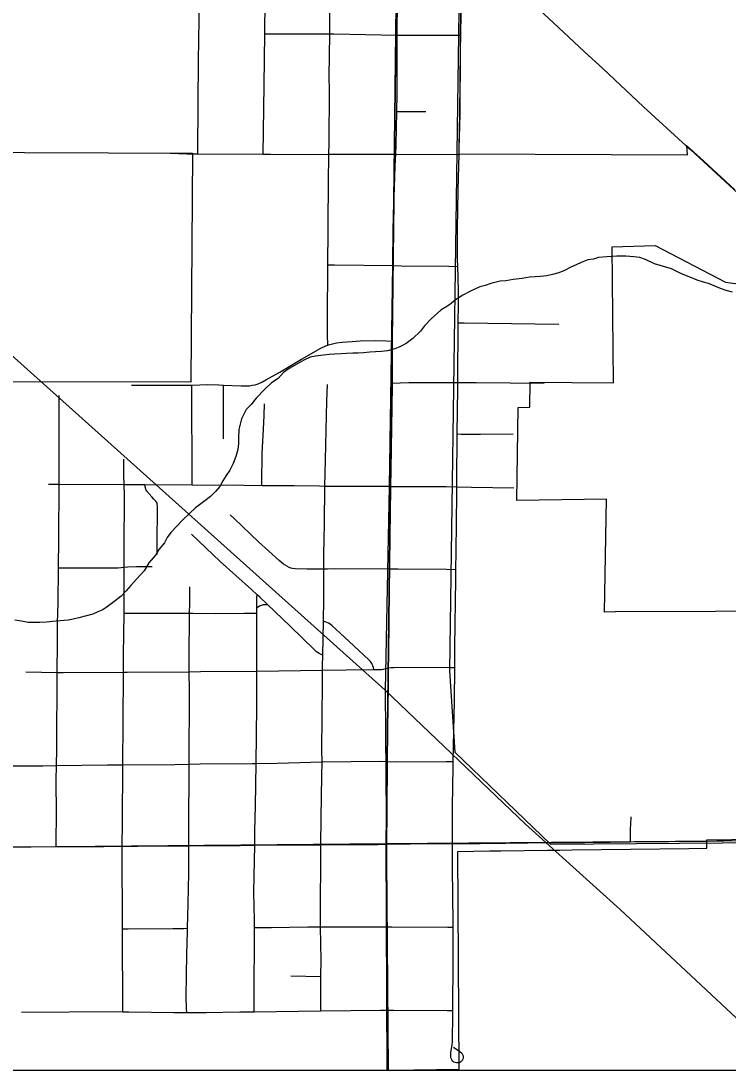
# Model space of a CAD drawing. Extents: x 0 to 34, y 0 to 22.
# Drawn here: x 7.201 to 7.987, y 14.1 to 15.265 of the extents above; entities that cross this region are included whole.
import ezdxf

# ---------------------------------------------------------------- set-up
doc = ezdxf.new("R2010")
doc.units = 0
for name, color, linetype in [('Default', 7, 'Continuous'), ('GM_X_City_Street', 7, 'Continuous'), ('GM_X_County_Road', 7, 'Continuous'), ('GM_X_Interstate_Route', 7, 'Continuous'), ('GM_X_Minor_River', 7, 'Continuous'), ('GM_X_Rail_Line', 7, 'Continuous'), ('GM_X_Section', 7, 'Continuous'), ('GM_X_State_Route', 7, 'Continuous')]:
    doc.layers.add(name, color=color, linetype=linetype)

msp = doc.modelspace()

# ---------------------------------------------------------------- linework, layer by layer
at = {"layer": 'Default'}
for points in [[(7.9941, 15.0771), (7.9592, 15.1092), (7.9405, 15.1264), (7.941, 15.1157), (7.6878, 15.1168), (7.6879, 15.124), (7.6888, 15.1614), (7.6893, 15.2328), (7.6895, 15.2493), (7.6905, 15.323)], [(7.1115, 15.1189), (7.3918, 15.1179), (7.3899, 14.8635), (7.1083, 14.8639)], [(8.1127, 14.6096), (7.9728, 14.609), (7.8614, 14.6086), (7.8613, 14.6086), (7.8492, 14.6084), (7.8517, 14.7336), (7.7521, 14.7322), (7.7533, 14.8356), (7.7665, 14.8357), (7.7668, 14.8635), (7.8594, 14.8629), (7.8579, 15.0138), (7.9058, 15.0151), (7.9837, 14.9746), (8.0196, 14.9699)], [(7.1046, 14.1), (7.6375, 14.1), (7.6375, 14.1002), (7.6881, 14.1008), (7.6864, 14.3427), (7.7219, 14.3432), (7.7344, 14.3433), (7.7859, 14.3439), (7.7997, 14.3441), (7.8134, 14.3443), (7.9429, 14.3458), (7.943, 14.3458), (7.9431, 14.3458), (7.963, 14.3461), (7.9632, 14.3555), (8.0461, 14.3565)]]:
    msp.add_lwpolyline(points, dxfattribs=at)
for points in [[(7.6078, 14.1), (8.6158, 14.1), (8.6163, 14.3591), (7.6069, 14.3511)], [(6.5976, 14.1), (7.6078, 14.1), (7.6069, 14.3511), (6.5967, 14.3417)]]:
    msp.add_lwpolyline(points, close=True, dxfattribs=at)
at = {"layer": 'GM_X_City_Street'}
msp.add_line((7.5009, 14.2047), (7.5342, 14.2038), dxfattribs=at)
for points in [[(7.3978, 15.1171), (7.3978, 15.119), (7.3979, 15.1731), (7.3983, 15.2203), (7.3993, 15.2661), (7.3995, 15.3037), (7.4, 15.3716), (7.4, 15.3739)], [(7.4703, 15.1166), (7.4714, 15.1932), (7.4721, 15.2501), (7.4724, 15.2871), (7.4727, 15.3698), (7.4727, 15.3728)], [(7.542, 14.9047), (7.5419, 14.9076), (7.5416, 14.9133), (7.5417, 14.9334), (7.5421, 14.9939), (7.5423, 15.0326), (7.5429, 15.0915), (7.5431, 15.1101), (7.5433, 15.1165), (7.5436, 15.1287), (7.5438, 15.1875), (7.5437, 15.203), (7.5442, 15.2495), (7.5442, 15.2501), (7.5442, 15.265), (7.5443, 15.2898), (7.5449, 15.3486), (7.5454, 15.3641), (7.5456, 15.3717)], [(7.6804, 14.3513), (7.6806, 14.3707), (7.6806, 14.3925), (7.6814, 14.4364), (7.6814, 14.4423), (7.6819, 14.4764), (7.6828, 14.5093), (7.683, 14.5467), (7.6831, 14.5697), (7.6841, 14.6444), (7.6842, 14.6537), (7.6843, 14.6557), (7.6847, 14.6755), (7.6852, 14.7394), (7.6852, 14.7473), (7.6853, 14.7527), (7.6859, 14.8061), (7.6864, 14.857), (7.6865, 14.8632), (7.6866, 14.8692), (7.6867, 14.9246), (7.6868, 14.9294), (7.6869, 14.934), (7.6871, 14.9456), (7.6873, 14.9637), (7.687, 14.9797), (7.6865, 14.9921), (7.6862, 14.9997), (7.6861, 15.0121), (7.6861, 15.0338), (7.6866, 15.0554), (7.6867, 15.0771), (7.688, 15.1162), (7.6881, 15.1235), (7.689, 15.1608), (7.6895, 15.2323), (7.6898, 15.2488), (7.6908, 15.3224)], [(7.4721, 15.2501), (7.54, 15.2502), (7.5442, 15.2501), (7.5486, 15.2501), (7.6191, 15.2489)], [(7.6191, 15.2489), (7.6876, 15.2488), (7.6898, 15.2488)], [(7.6187, 15.1639), (7.6226, 15.1639), (7.651, 15.1639)], [(7.3671, 15.1177), (7.3856, 15.1172), (7.3978, 15.1171), (7.4703, 15.1166), (7.4784, 15.1166), (7.5187, 15.1164), (7.5433, 15.1165), (7.5488, 15.1165), (7.6175, 15.1167)], [(7.6175, 15.1167), (7.6854, 15.1163), (7.688, 15.1162)], [(7.5421, 14.9939), (7.5495, 14.9938), (7.6144, 14.993)], [(7.6144, 14.993), (7.6235, 14.9928), (7.6766, 14.9922), (7.6865, 14.9921)], [(7.6868, 14.9294), (7.6936, 14.9293), (7.7987, 14.9281)], [(7.324, 14.8604), (7.3404, 14.8603), (7.3654, 14.8602), (7.387, 14.8602), (7.391, 14.8603), (7.4087, 14.8608), (7.4211, 14.8606), (7.4263, 14.8604), (7.4458, 14.8595), (7.452, 14.8594), (7.4551, 14.8596), (7.4582, 14.8602), (7.4615, 14.8607), (7.4647, 14.8618), (7.4686, 14.8635), (7.4734, 14.866), (7.4888, 14.8748), (7.5128, 14.889), (7.5343, 14.9013), (7.5399, 14.904), (7.542, 14.9047), (7.5428, 14.905), (7.5457, 14.9059), (7.5518, 14.9072), (7.5579, 14.9081), (7.5691, 14.9088), (7.5781, 14.9093), (7.595, 14.9099), (7.6074, 14.9093), (7.6139, 14.9091)], [(7.3913, 14.7496), (7.3913, 14.7563), (7.391, 14.8548), (7.391, 14.8603)], [(7.4262, 14.8008), (7.4263, 14.8332), (7.4263, 14.8544), (7.4263, 14.8604)], [(7.5344, 14.1656), (7.5344, 14.1738), (7.5342, 14.2038), (7.5345, 14.2221), (7.5339, 14.2588), (7.5338, 14.265), (7.5344, 14.3501), (7.5346, 14.3799), (7.5354, 14.4264), (7.5357, 14.4422), (7.5355, 14.4549), (7.536, 14.529), (7.5362, 14.5439), (7.5363, 14.5484), (7.5365, 14.5607), (7.5371, 14.5984), (7.5375, 14.6228), (7.5376, 14.6541), (7.5377, 14.6565), (7.5377, 14.6722), (7.5383, 14.7063), (7.5389, 14.7483), (7.5394, 14.7775), (7.5411, 14.8425), (7.5417, 14.8611)], [(7.6139, 14.8624), (7.6225, 14.8627), (7.6319, 14.8631), (7.6476, 14.8633), (7.6865, 14.8632), (7.707, 14.8632), (7.7823, 14.8625)], [(7.2403, 14.3481), (7.2404, 14.3534), (7.2406, 14.3845), (7.2405, 14.4219), (7.2408, 14.4379), (7.2411, 14.4562), (7.2416, 14.5414), (7.2418, 14.5746), (7.242, 14.5964), (7.2427, 14.6182), (7.2431, 14.6574), (7.2434, 14.6898), (7.2435, 14.7505), (7.2435, 14.7802), (7.2435, 14.8487)], [(7.4686, 14.749), (7.4687, 14.7519), (7.4692, 14.7842), (7.4706, 14.8114), (7.4714, 14.8265), (7.4716, 14.8397)], [(7.6859, 14.8061), (7.69, 14.806), (7.7115, 14.8057), (7.7478, 14.8062)], [(7.3144, 14.1647), (7.3144, 14.1671), (7.3143, 14.1912), (7.314, 14.2285), (7.3139, 14.2566), (7.3139, 14.2658), (7.3137, 14.3373), (7.3138, 14.3484), (7.3141, 14.3746), (7.3144, 14.4387), (7.3147, 14.4861), (7.3152, 14.5417), (7.3153, 14.5607), (7.3159, 14.6071), (7.316, 14.6581), (7.316, 14.6787), (7.3163, 14.7378), (7.3158, 14.75), (7.3154, 14.7593), (7.3154, 14.7656), (7.3155, 14.778)], [(7.2318, 14.7505), (7.2435, 14.7505), (7.3158, 14.75), (7.339, 14.7499), (7.3913, 14.7496), (7.4486, 14.7491), (7.4686, 14.749), (7.5046, 14.7488), (7.533, 14.7484), (7.5389, 14.7483), (7.6112, 14.748), (7.6121, 14.7479)], [(7.3524, 14.6723), (7.3525, 14.6889), (7.353, 14.7191), (7.3529, 14.7259), (7.3527, 14.7277), (7.3524, 14.7291), (7.3518, 14.7305), (7.3512, 14.7313), (7.349, 14.7337), (7.3467, 14.7362), (7.341, 14.7426), (7.3403, 14.7436), (7.3398, 14.7448), (7.3393, 14.7472), (7.339, 14.7499)], [(7.6121, 14.7479), (7.6734, 14.7476), (7.6852, 14.7473), (7.7016, 14.747), (7.7488, 14.7461)], [(7.4982, 14.6585), (7.4956, 14.66), (7.493, 14.6617), (7.4882, 14.6656), (7.4652, 14.6865), (7.4381, 14.7121), (7.4335, 14.7162)], [(7.5365, 14.5607), (7.534, 14.5615), (7.5323, 14.5624), (7.5294, 14.5644), (7.527, 14.5667), (7.5003, 14.5928), (7.4749, 14.6168), (7.4664, 14.6248), (7.4637, 14.6274), (7.4574, 14.6334), (7.4226, 14.6646), (7.3907, 14.6949)], [(7.2431, 14.6574), (7.2473, 14.6574), (7.2916, 14.6576), (7.3091, 14.6576), (7.316, 14.6581), (7.3199, 14.6584), (7.3294, 14.6588), (7.3471, 14.6591)], [(7.4982, 14.6585), (7.5005, 14.6576), (7.5029, 14.657), (7.5058, 14.6567), (7.5186, 14.6564), (7.5377, 14.6565), (7.5417, 14.6565), (7.5496, 14.6567), (7.6109, 14.6564)], [(7.6109, 14.6564), (7.6201, 14.6563), (7.6739, 14.6558), (7.6843, 14.6557)], [(7.3853, 14.164), (7.3852, 14.1679), (7.3848, 14.1817), (7.3856, 14.2286), (7.3861, 14.2535), (7.3862, 14.2573), (7.3871, 14.2845), (7.3878, 14.3187), (7.3878, 14.349), (7.3878, 14.365), (7.388, 14.4396), (7.3883, 14.5211), (7.3882, 14.5422), (7.3881, 14.5568), (7.3886, 14.6072), (7.3887, 14.6181), (7.3889, 14.6365)], [(7.4601, 14.1647), (7.4601, 14.1698), (7.4601, 14.1981), (7.4604, 14.2094), (7.4607, 14.225), (7.4606, 14.2446), (7.4605, 14.2581), (7.4605, 14.2663), (7.4599, 14.2973), (7.461, 14.3495), (7.461, 14.353), (7.4611, 14.3654), (7.4616, 14.3933), (7.4623, 14.4404), (7.4631, 14.5035), (7.4632, 14.5345), (7.4631, 14.5429), (7.4631, 14.5809), (7.4632, 14.6072), (7.4632, 14.6126), (7.4632, 14.6208), (7.4632, 14.6236), (7.4634, 14.6253), (7.4637, 14.6274)], [(7.4632, 14.6126), (7.4646, 14.614), (7.4662, 14.6151), (7.4672, 14.6156), (7.4685, 14.6162), (7.4695, 14.6164), (7.4707, 14.6167), (7.4718, 14.6167), (7.4728, 14.6168), (7.4749, 14.6168)], [(7.3159, 14.6071), (7.334, 14.6073), (7.3772, 14.6073), (7.3886, 14.6072), (7.3926, 14.6072), (7.4176, 14.6069), (7.4491, 14.6072), (7.4595, 14.6072), (7.4632, 14.6072)], [(7.5933, 14.5445), (7.5927, 14.547), (7.5921, 14.5486), (7.5915, 14.5501), (7.5909, 14.5513), (7.5901, 14.5525), (7.5891, 14.5537), (7.5882, 14.5547), (7.5816, 14.561), (7.5607, 14.5804), (7.5468, 14.5931), (7.5445, 14.595), (7.5429, 14.5961), (7.5411, 14.5969), (7.5391, 14.5977), (7.5371, 14.5984)], [(7.2065, 14.5419), (7.2416, 14.5414), (7.2481, 14.5412), (7.3152, 14.5417), (7.3192, 14.5417), (7.3882, 14.5422), (7.4008, 14.5423), (7.4631, 14.5429), (7.5362, 14.5439), (7.5625, 14.5442), (7.5933, 14.5445), (7.595, 14.5445), (7.5993, 14.5446), (7.6016, 14.5447), (7.604, 14.5451), (7.6066, 14.5456), (7.6096, 14.5464)], [(7.6096, 14.5464), (7.6122, 14.5467), (7.6155, 14.5469), (7.6199, 14.5471), (7.6779, 14.5467), (7.683, 14.5467)], [(7.1315, 14.4371), (7.1395, 14.4372), (7.155, 14.4374), (7.1679, 14.4375), (7.1828, 14.4376), (7.2256, 14.4377), (7.2408, 14.4379), (7.2972, 14.4386), (7.3144, 14.4387), (7.3723, 14.4393), (7.388, 14.4396), (7.4001, 14.4398), (7.458, 14.4404), (7.4623, 14.4404), (7.4857, 14.4406), (7.5357, 14.4422), (7.6003, 14.4427), (7.6082, 14.4426)], [(7.6082, 14.4426), (7.6183, 14.4421), (7.6735, 14.4423), (7.6814, 14.4423)], [(7.8783, 14.3532), (7.8783, 14.3577), (7.8783, 14.3638), (7.8784, 14.3686), (7.8785, 14.3723), (7.8788, 14.3809)], [(7.6817, 14.1255), (7.6887, 14.1206), (7.6908, 14.1186), (7.6918, 14.1172), (7.6924, 14.1156), (7.6924, 14.1137), (7.6921, 14.112), (7.6912, 14.1105), (7.6898, 14.1091), (7.6885, 14.1084), (7.6868, 14.1079), (7.685, 14.1078), (7.6834, 14.1083), (7.6821, 14.1088), (7.6808, 14.1099), (7.6798, 14.1113), (7.6791, 14.1128), (7.6788, 14.1144), (7.6786, 14.1161), (7.6787, 14.1191), (7.6802, 14.1283), (7.6804, 14.1314), (7.681, 14.163), (7.681, 14.1661), (7.6812, 14.2223), (7.6813, 14.2557), (7.6813, 14.2584), (7.6812, 14.263), (7.6807, 14.3241), (7.6805, 14.348), (7.6804, 14.3513)], [(7.3139, 14.2566), (7.3204, 14.2566), (7.3699, 14.2571), (7.3822, 14.2572), (7.3862, 14.2573)], [(7.4605, 14.2581), (7.467, 14.2582), (7.4795, 14.2583), (7.5198, 14.2588), (7.5339, 14.2588), (7.5416, 14.2588), (7.6073, 14.2589)], [(7.6073, 14.2589), (7.6131, 14.2589), (7.6753, 14.2584), (7.6813, 14.2584)], [(7.2017, 14.1642), (7.3082, 14.1648), (7.3144, 14.1647), (7.3212, 14.1646), (7.3711, 14.164), (7.3853, 14.164), (7.4071, 14.164), (7.4444, 14.1645), (7.4601, 14.1647), (7.5344, 14.1656), (7.6007, 14.1664), (7.6078, 14.1665)], [(7.6078, 14.1665), (7.6155, 14.1665), (7.6746, 14.1661), (7.681, 14.1661)]]:
    msp.add_lwpolyline(points, dxfattribs=at)
at = {"layer": 'GM_X_County_Road'}
msp.add_line((7.6139, 14.8624), (7.6139, 14.9091), dxfattribs=at)
for points in [[(7.6191, 15.2489), (7.6196, 15.2882), (7.6187, 15.3518), (7.6188, 15.3712)], [(7.6187, 15.1639), (7.6191, 15.1838), (7.6191, 15.2456), (7.6191, 15.2489)], [(7.6175, 15.1167), (7.618, 15.1269), (7.6187, 15.1639)], [(7.6144, 14.993), (7.6148, 15.0341), (7.6167, 15.1032), (7.6175, 15.1167)], [(7.6139, 14.9091), (7.6139, 14.9098), (7.6142, 14.9782), (7.6144, 14.993)], [(7.6121, 14.7479), (7.6123, 14.7667), (7.6139, 14.8597), (7.6139, 14.8624)], [(7.6109, 14.6564), (7.611, 14.6612), (7.6114, 14.6952), (7.6117, 14.717), (7.6121, 14.7479)], [(7.6096, 14.5464), (7.6101, 14.5905), (7.6103, 14.6176), (7.6109, 14.6564)], [(7.6087, 14.4847), (7.6093, 14.5244), (7.6096, 14.5464)], [(7.6082, 14.4426), (7.6084, 14.4659), (7.6087, 14.4847)], [(7.6077, 14.3506), (7.6078, 14.388), (7.6082, 14.4426)], [(7.6073, 14.2589), (7.6077, 14.3307), (7.6077, 14.3506)], [(7.6078, 14.1665), (7.6073, 14.2566), (7.6073, 14.2589)], [(7.6086, 14.1), (7.608, 14.1296), (7.6078, 14.1665)]]:
    msp.add_lwpolyline(points, dxfattribs=at)
at = {"layer": 'GM_X_Interstate_Route'}
msp.add_lwpolyline([(4.7033, 15.2872), (4.704, 15.2372), (4.7044, 15.1626), (4.7047, 15.0849), (4.7047, 15.0383), (4.7052, 14.9668), (4.7054, 14.8953), (4.7055, 14.7399), (4.705, 14.6903), (4.7046, 14.5938), (4.705, 14.4959), (4.7052, 14.4725), (4.7052, 14.4414), (4.7052, 14.3917), (4.705, 14.347), (4.7049, 14.3358), (4.7038, 14.2643), (4.7028, 14.1744), (4.7022, 14.1275), (4.7021, 14.1056), (4.7021, 14.1), (8.9, 14.1), (8.9, 17.3895)], dxfattribs=at)
at = {"layer": 'GM_X_Minor_River'}
for points in [[(7.9914, 14.9635), (7.9846, 14.9654), (7.9781, 14.9677), (7.9649, 14.9731), (7.9592, 14.9746), (7.9524, 14.9769), (7.9452, 14.9799), (7.9349, 14.9837), (7.9239, 14.9894), (7.905, 14.9951), (7.8948, 14.9997), (7.8887, 15.002), (7.8819, 15.0027), (7.8731, 15.0035), (7.8629, 15.0035), (7.8519, 15.0027), (7.8428, 15.002), (7.8371, 15.0001), (7.8307, 14.9993), (7.8235, 14.9963), (7.8178, 14.994), (7.8121, 14.9914), (7.8049, 14.9876), (7.7988, 14.9849), (7.7916, 14.983), (7.7852, 14.9815), (7.778, 14.9808), (7.7723, 14.9804), (7.7662, 14.98), (7.7579, 14.9785), (7.748, 14.9774), (7.7397, 14.9762), (7.7333, 14.9755), (7.723, 14.9732), (7.717, 14.9709), (7.7109, 14.9694), (7.7007, 14.9645), (7.6919, 14.9603), (7.684, 14.955), (7.6772, 14.9493), (7.6677, 14.9436), (7.6571, 14.9342), (7.6495, 14.9262)], [(7.6495, 14.9262), (7.6449, 14.9201), (7.6366, 14.9121), (7.629, 14.9065), (7.6222, 14.9027), (7.6165, 14.9004), (7.6085, 14.8985), (7.6017, 14.8977), (7.5949, 14.8974), (7.5888, 14.897), (7.5816, 14.8962), (7.5755, 14.8959), (7.5699, 14.8959), (7.5627, 14.8955), (7.557, 14.8951), (7.5494, 14.8947), (7.5437, 14.8944), (7.5373, 14.8936), (7.5285, 14.8925), (7.5225, 14.8913), (7.5153, 14.8879), (7.505, 14.8822), (7.499, 14.8788), (7.4929, 14.8743), (7.4868, 14.8678), (7.4796, 14.8629), (7.472, 14.8557), (7.4626, 14.8458), (7.4569, 14.8386), (7.4512, 14.8333), (7.4463, 14.8227), (7.4432, 14.8109), (7.4428, 14.8018), (7.4428, 14.7953), (7.4421, 14.7889), (7.4398, 14.7809), (7.4368, 14.7733), (7.4333, 14.7657), (7.4292, 14.76), (7.4254, 14.754), (7.4223, 14.7479), (7.4174, 14.7422), (7.4117, 14.7365), (7.4053, 14.7319), (7.395, 14.724), (7.3886, 14.7179), (7.3806, 14.7103), (7.3677, 14.6967), (7.3636, 14.691), (7.3605, 14.6853), (7.3545, 14.6777), (7.3507, 14.6716), (7.3431, 14.6629), (7.3382, 14.6542), (7.3294, 14.645), (7.3234, 14.6378), (7.3181, 14.6318), (7.3124, 14.6261), (7.3059, 14.6208), (7.2983, 14.6151), (7.2923, 14.6109), (7.2866, 14.6086), (7.2809, 14.606), (7.2741, 14.6041), (7.2657, 14.6018), (7.2593, 14.6003), (7.2536, 14.5995), (7.2403, 14.5984), (7.2297, 14.5973), (7.2221, 14.5969), (7.2093, 14.5969), (7.2017, 14.5984), (7.1945, 14.5992)]]:
    msp.add_lwpolyline(points, dxfattribs=at)
at = {"layer": 'GM_X_Rail_Line'}
msp.add_line((7.6056, 14.5217), (7.6091, 14.1), dxfattribs=at)
for points in [[(4.6999, 17.2234), (5.1959, 16.7623), (5.6141, 16.3779), (6.1219, 15.9048), (6.7692, 15.2987), (7.1796, 14.9035), (7.6056, 14.5217)], [(7.6203, 15.4116), (7.6101, 14.7476), (7.6056, 14.5217)], [(7.6203, 15.4116), (7.6888, 15.3547), (7.6772, 14.5433), (7.683, 14.4528), (7.7895, 14.3507), (8.3611, 14.3552), (8.75, 14.3552), (8.9, 14.2113)], [(7.6056, 14.5217), (7.7617, 14.3728), (7.8669, 14.2782), (8.0578, 14.1)]]:
    msp.add_lwpolyline(points, dxfattribs=at)
at = {"layer": 'GM_X_Section'}
for points in [[(7.6191, 15.3755), (7.6069, 14.3511), (6.5967, 14.3417), (6.6049, 15.379)], [(8.6234, 15.3665), (8.6163, 14.3591), (7.6069, 14.3511), (7.6191, 15.3755)]]:
    msp.add_lwpolyline(points, close=True, dxfattribs=at)
at = {"layer": 'GM_X_State_Route'}
for points in [[(7.9423, 15.1241), (7.9401, 15.126), (7.8926, 15.1691), (7.8474, 15.2116), (7.8268, 15.2306), (7.7928, 15.2623), (7.6912, 15.3569), (7.6806, 15.3666), (7.673, 15.3737), (7.6193, 15.4233)], [(7.6193, 15.4233), (7.673, 15.3737), (7.6806, 15.3666), (7.6912, 15.3569), (7.7928, 15.2623), (7.8268, 15.2306), (7.8474, 15.2116), (7.8926, 15.1691), (7.9401, 15.126), (7.9423, 15.1241)], [(8.0496, 15.0254), (7.9453, 15.1216), (7.9423, 15.1241)], [(7.9423, 15.1241), (7.9453, 15.1216), (8.0496, 15.0254)], [(7.1057, 14.3468), (7.1077, 14.3468), (7.1252, 14.3473), (7.1299, 14.3474), (7.1657, 14.3477), (7.1668, 14.3477), (7.2124, 14.3478), (7.2403, 14.3481), (7.2436, 14.3481), (7.2934, 14.3482), (7.3138, 14.3484), (7.3307, 14.3486), (7.3795, 14.349), (7.3878, 14.349), (7.4041, 14.3491), (7.4446, 14.3494), (7.461, 14.3495), (7.5344, 14.3501), (7.5757, 14.3504), (7.5977, 14.3503), (7.6077, 14.3506)], [(7.6077, 14.3506), (7.6334, 14.3509), (7.6804, 14.3513), (7.7113, 14.3515), (7.7394, 14.3517), (7.7893, 14.3525), (7.808, 14.3525), (7.8275, 14.3526), (7.8555, 14.353), (7.8783, 14.3532), (7.9634, 14.3541)], [(7.9634, 14.3541), (8.0175, 14.3551), (8.0704, 14.3558), (8.1139, 14.3558), (8.1543, 14.3563), (8.3503, 14.3567), (8.3666, 14.3568)]]:
    msp.add_lwpolyline(points, dxfattribs=at)

doc.saveas('drawing.dxf')
